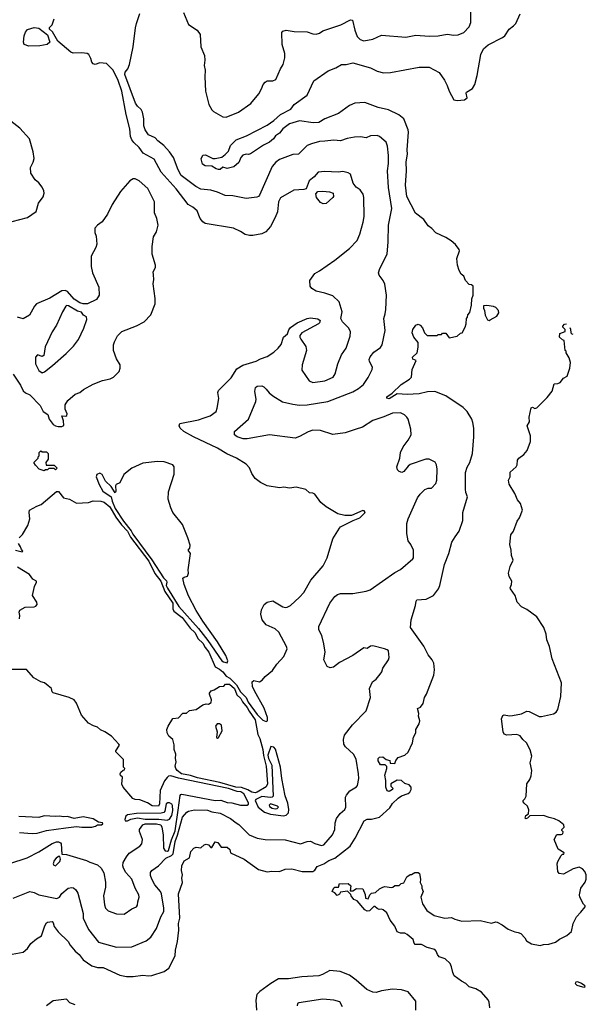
# Model space of a CAD drawing. Extents: x 1678759 to 1859541, y 384609 to 522867.
# Tile 391 of 466: x 1820144 to 1825250, y 430697 to 439579. Entities that reach past the tile are written whole.
import ezdxf

# ---------------------------------------------------------------- set-up
doc = ezdxf.new("R2010")
doc.units = 0

msp = doc.modelspace()

# ---------------------------------------------------------------- linework, layer by layer
at = {"layer": '0CON20XD'}
for points in [[(1821805, 435986.9), (1821860, 436005), (1821914.4, 436045.6), (1821924.3, 436075), (1821937, 436163), (1821930.8, 436215), (1821935.8, 436234.2), (1822050.2, 436349.8), (1822099.8, 436430.2), (1822155, 436463.3), (1822275, 436497.8), (1822315, 436520.5), (1822375, 436541.9), (1822435, 436580), (1822473.8, 436615), (1822500.7, 436649.3), (1822522.5, 436715), (1822557.5, 436745), (1822569.3, 436780.7), (1822585, 436803.3), (1822645, 436845.7), (1822735, 436884.2), (1822765, 436890), (1822830.5, 436880.5), (1822852.5, 436865), (1822846.7, 436845), (1822835.8, 436834.2), (1822687.5, 436755), (1822668.3, 436731.7), (1822667.5, 436715), (1822676.2, 436696.2), (1822721.2, 436631.2), (1822730, 436595), (1822690.8, 436465), (1822686.2, 436416.2), (1822751.1, 436321.1), (1822787, 436307), (1822895, 436322.2), (1822970, 436355), (1822986.2, 436385), (1823011.2, 436475), (1823043.3, 436555), (1823086.2, 436615), (1823120.8, 436725), (1823124, 436764), (1823108.8, 436795), (1823052.5, 436855), (1823037.5, 436885), (1823050, 436945), (1823024, 437035), (1822965, 437086.7), (1822895, 437111.9), (1822815, 437130.6), (1822776, 437155), (1822760.8, 437175), (1822757.5, 437225), (1822805, 437290), (1822846.7, 437313.3), (1822985, 437409.2), (1823115, 437514), (1823185, 437586.2), (1823210, 437645), (1823238.7, 437751.3), (1823246.9, 437805), (1823244, 437975), (1823238, 438005), (1823225, 438027.5), (1823213, 438043), (1823177, 438067), (1823150, 438105), (1823126, 438186), (1823105, 438198.8), (1823055, 438211.2), (1823015, 438203.8), (1822895, 438210), (1822835, 438202.5), (1822798.3, 438161.7), (1822753.3, 438125), (1822726.1, 438053.9), (1822705, 438046.7), (1822615, 438041.2), (1822495, 437972), (1822475.6, 437935), (1822465.7, 437845), (1822445, 437796.2), (1822404.4, 437715), (1822361.9, 437665), (1822325, 437647.3), (1822245, 437633.5), (1822215, 437632.2), (1822175, 437641.1), (1822135, 437668.5), (1822069.6, 437699.6), (1821815, 437739.6), (1821793.5, 437755), (1821769.4, 437785), (1821744, 437855), (1821705, 437887.1), (1821661.1, 437911.1), (1821552.6, 438052.6), (1821417.8, 438205), (1821355, 438320), (1821255.4, 438375.4), (1821221.9, 438425), (1821171.3, 438471.3), (1821155.5, 438495), (1821141.3, 438525), (1821137.6, 438595), (1821101.9, 438725), (1821064.8, 438935), (1821030.4, 439030.4), (1820986.8, 439125), (1820925, 439183.3), (1820865, 439189.2), (1820825, 439175.8), (1820805, 439181.2), (1820793.3, 439195), (1820785, 439230), (1820767.5, 439265), (1820753.3, 439273.3), (1820705, 439280), (1820625, 439276), (1820604.2, 439285), (1820488, 439385), (1820440.7, 439470.7), (1820413.3, 439495), (1820412.5, 439507.5), (1820437, 439533), (1820453.9, 439586.1)], [(1823728, 435265), (1823751.7, 435298.3), (1823795, 435340), (1823825, 435353.3), (1823855, 435353.8), (1823894, 435395), (1823904.2, 435425), (1823906.2, 435525), (1823900, 435565), (1823887.7, 435587.7), (1823835, 435613.8), (1823805, 435616.2), (1823663.9, 435566.1), (1823645, 435552.5), (1823605, 435502.5), (1823586.4, 435493.6), (1823565, 435502.5), (1823549.3, 435519.3), (1823541.2, 435545), (1823568.8, 435625), (1823574.3, 435675), (1823600, 435725), (1823646, 435785), (1823672.5, 435835), (1823668, 435885), (1823646, 435975), (1823634.2, 435995), (1823610.6, 436015), (1823575, 436032.3), (1823505, 436030.8), (1823425, 435995.5), (1823325, 435962.7), (1823233.3, 435903.3), (1823166.7, 435883.3), (1823077.4, 435852.6), (1822965, 435837.1), (1822855, 435873.3), (1822785, 435875.5), (1822745, 435862.7), (1822665, 435818.9), (1822625, 435805.6), (1822395, 435835.6), (1822195, 435798.2), (1822158.8, 435798.8), (1822103.8, 435815), (1822079.2, 435835), (1822079.2, 435865), (1822205, 435974.2), (1822272.9, 436135), (1822275.8, 436155), (1822262.9, 436225), (1822268.8, 436261.2), (1822285, 436273.8), (1822325, 436276.2), (1822345, 436268), (1822365, 436246), (1822392.4, 436212.4), (1822426.2, 436185), (1822512.6, 436132.6), (1822605, 436110), (1822665, 436102.7), (1822733.7, 436106.3), (1822920, 436135), (1823145, 436223.1), (1823197.6, 436252.4), (1823242.6, 436287.4), (1823285, 436350), (1823320, 436425), (1823322.5, 436445), (1823297.1, 436495), (1823294.3, 436515), (1823302.6, 436537.4), (1823335, 436581.2), (1823396.7, 436623.3), (1823409.2, 436645), (1823437.1, 436775), (1823424.4, 436885), (1823438.6, 436925), (1823444.2, 436964.2), (1823448.6, 437095), (1823433, 437193), (1823420, 437225), (1823382.5, 437275), (1823377.5, 437295), (1823388.6, 437335), (1823454.4, 437465), (1823464.4, 437575), (1823467.5, 437725), (1823496.7, 437875), (1823466.2, 438065), (1823458.2, 438215), (1823467, 438283), (1823467.2, 438352.8), (1823457, 438437), (1823445, 438473.3), (1823385.8, 438525.8), (1823365, 438534), (1823305, 438532.5), (1823265, 438512), (1823215, 438522.9), (1823161.9, 438518.1), (1823095, 438508.6), (1823035, 438486.9), (1822975, 438491.9), (1822895, 438484.4), (1822845, 438478.9), (1822775, 438460), (1822735, 438444.2), (1822655, 438366), (1822605, 438362.2), (1822485, 438319.4), (1822452.9, 438295), (1822418.6, 438255), (1822305, 437996.2), (1822295, 437984.4), (1822280.7, 437979.3), (1822185, 437967.5), (1822065, 437989.6), (1821995, 437993.8), (1821925, 438023.6), (1821865, 438040), (1821775, 438050.4), (1821731.1, 438075), (1821598.4, 438175), (1821571.8, 438225), (1821530.8, 438335), (1821495, 438388.5), (1821443.7, 438443.7), (1821388.9, 438485), (1821365, 438512), (1821305, 438541.2), (1821274, 438585), (1821261.7, 438621.7), (1821263.3, 438685), (1821250.8, 438745), (1821238.3, 438768.3), (1821205, 438798), (1821187.3, 438827.3), (1821090.5, 439085), (1821094.7, 439105), (1821117.7, 439135), (1821133.6, 439176.4), (1821165.3, 439334.7), (1821188.2, 439505), (1821195.3, 439545), (1821227.1, 439635)], [(1821620.6, 439645), (1821665, 439536.2), (1821742, 439485), (1821769.4, 439445), (1821775.7, 439335), (1821809.2, 439255), (1821812.5, 439215), (1821807.5, 439165), (1821814.3, 439124.3), (1821811.9, 439065), (1821819.4, 438935), (1821848.6, 438815), (1821875.5, 438765.5), (1821890.2, 438750.2), (1821975, 438702.5), (1822005, 438698.6), (1822114.5, 438745.5), (1822225.5, 438824.5), (1822298.7, 438911.3), (1822324.2, 438955), (1822336.9, 438993.1), (1822355, 439016.2), (1822375, 439028), (1822425, 439027.5), (1822450.9, 439039.1), (1822492.9, 439135), (1822516.9, 439175), (1822534.4, 439235), (1822533.6, 439275), (1822510, 439355), (1822507.7, 439462.3), (1822515, 439476), (1822545, 439484), (1822618.8, 439471.2), (1822735, 439470.6), (1822785, 439451.4), (1822815, 439447.1), (1822845, 439457.1), (1822875, 439477.8), (1823037, 439533), (1823125, 439578), (1823143.6, 439573.6), (1823164.2, 439485), (1823186.6, 439426.6), (1823211.4, 439401.4), (1823245, 439389.5), (1823325, 439404.4), (1823405, 439440), (1823625, 439421.4), (1823715, 439438.6), (1823835, 439430), (1823915, 439434.3), (1823995, 439447.1), (1824055, 439438.8), (1824095, 439442.9), (1824145.4, 439464.6), (1824194.2, 439515), (1824210.8, 439555), (1824208.8, 439655)], [(1823366.4, 439113.6), (1823421.2, 439101.2), (1823485, 439101.4), (1823745, 439150), (1823835, 439152), (1823925, 439103.3), (1823970.8, 439035), (1823997.5, 438985), (1824015, 438933.3), (1824057.3, 438857.3), (1824085, 438848.8), (1824153.8, 438856.2), (1824177.5, 438875), (1824166.7, 438915), (1824170, 438925), (1824225, 438959.2), (1824245.6, 438995), (1824266.9, 439075), (1824300.6, 439265), (1824324.6, 439315.4), (1824365, 439352.9), (1824495, 439418), (1824516, 439435), (1824555.6, 439494.4), (1824593, 439523), (1824614.3, 439545), (1824655, 439632)], [(1820225, 439339.7), (1820183.8, 439355), (1820177.9, 439375), (1820184.6, 439435), (1820195, 439466.1), (1820215, 439491.7), (1820275, 439507.7), (1820315, 439504.2), (1820393, 439443), (1820416, 439375), (1820390, 439355), (1820325, 439342.2), (1820225, 439339.7)], [(1820075, 431148.9), (1820175, 431167.5), (1820215, 431200), (1820244.6, 431245.4), (1820295, 431287.5), (1820340.9, 431315), (1820369.2, 431405), (1820385, 431430.8), (1820395, 431439.2), (1820435, 431443.8), (1820445, 431433.3), (1820455, 431400), (1820489.4, 431349.4), (1820580.6, 431265), (1820600, 431230), (1820643.9, 431175), (1820679.6, 431145), (1820715, 431097.7), (1820795, 431042.7), (1820845, 431027.8), (1820895, 431030.4), (1821045, 430960), (1821105, 430946.9), (1821165, 430946.9), (1821255, 430961.4), (1821305, 430952.5), (1821335, 430955.8), (1821445, 430994.3), (1821486.4, 431023.6), (1821546, 431135), (1821548.1, 431185), (1821566.7, 431265), (1821578.2, 431365), (1821575.3, 431425), (1821586.7, 431475), (1821576.1, 431695), (1821610, 431795), (1821606.2, 431835), (1821611.1, 431865), (1821600.9, 431905), (1821605, 431945.7), (1821625, 431990), (1821673, 432017), (1821686.9, 432075), (1821713.4, 432106.6), (1821735, 432113.6), (1821775, 432109.2), (1821805, 432135.4), (1821825, 432141.8), (1821844.6, 432134.6), (1821865, 432111.8), (1821875, 432111.5), (1821905, 432164), (1821928.2, 432158.2), (1821960, 432115), (1822015, 432114.2), (1822036.2, 432095), (1822043.2, 432063.2), (1822165.7, 432005.7), (1822295, 431911.8), (1822375, 431893.6), (1822415, 431898.9), (1822485, 431895.8), (1822535.9, 431915.9), (1822595, 431918.9), (1822690, 431895), (1822784.2, 431894.2), (1822805, 431906), (1822825, 431940), (1822886.2, 431965), (1822930, 431995), (1822984.7, 432015.3), (1823120.6, 432125), (1823167.1, 432195), (1823247.5, 432352.5), (1823275, 432366.7), (1823315, 432367.1), (1823386.7, 432385), (1823479.5, 432470.5), (1823505, 432507.5), (1823553.6, 432556.4), (1823585, 432577.5), (1823645, 432600), (1823659.3, 432610.7), (1823672.5, 432635), (1823672.5, 432655), (1823655, 432677.5), (1823615, 432690), (1823585, 432717.5), (1823545, 432720), (1823490, 432685), (1823490, 432665), (1823507, 432647), (1823502.5, 432635), (1823475, 432616.7), (1823455, 432622.5), (1823443.8, 432655), (1823442.5, 432715), (1823433.8, 432765), (1823452.5, 432825), (1823451.7, 432841.7), (1823436.4, 432856.4), (1823395, 432857.5), (1823375, 432893.8), (1823374.2, 432915), (1823385, 432926.7), (1823415, 432928.8), (1823445, 432906.7), (1823480, 432895), (1823481.7, 432871.7), (1823525, 432870), (1823532.5, 432895), (1823555, 432922.5), (1823615, 432946), (1823645, 432971.2), (1823684.2, 433055), (1823694, 433106), (1823712.5, 433145), (1823713.3, 433175), (1823743.9, 433226.1), (1823751.2, 433255), (1823737.5, 433295), (1823740.7, 433320.7), (1823730, 433365), (1823755, 433377.5), (1823779.2, 433410.8), (1823790.6, 433465), (1823808.6, 433495), (1823875.8, 433665), (1823881.1, 433715), (1823876.5, 433775), (1823861.1, 433805), (1823825, 433850), (1823785, 433927.5), (1823665.7, 434095), (1823670.5, 434165), (1823711.2, 434295), (1823715.9, 434334.1), (1823723.3, 434345), (1823806.8, 434353.2), (1823855.6, 434374.4), (1823874.2, 434385.8), (1823919.2, 434445), (1823930.6, 434475), (1823972.5, 434665), (1824011.1, 434765), (1824038.9, 434865), (1824067.1, 434915), (1824105.8, 434965), (1824137.9, 435062.1), (1824137.1, 435135), (1824179.2, 435275), (1824164.3, 435315), (1824160.6, 435345), (1824161.9, 435495), (1824175, 435542.5), (1824200, 435585), (1824224.2, 435665), (1824236.9, 435815), (1824235.6, 435895), (1824228.6, 435945), (1824217.1, 435975), (1824175, 436043.8), (1824139.3, 436079.3), (1823985.5, 436185.5), (1823886.1, 436223.9), (1823817.6, 436222.4), (1823745, 436203.1), (1823635, 436199.1), (1823546.8, 436203.2), (1823475, 436159.4), (1823452, 436165), (1823451.7, 436178.3), (1823500.3, 436209.7), (1823582.6, 436287.4), (1823657.5, 436335), (1823673.3, 436355), (1823680, 436425), (1823716.7, 436505), (1823688.3, 436518.3), (1823684.2, 436535), (1823726.1, 436573.9), (1823736.1, 436626.1), (1823736.2, 436666.2), (1823695, 436716.7), (1823680, 436755), (1823686.2, 436785), (1823715, 436823.3), (1823735, 436832.5), (1823753, 436823), (1823775, 436800), (1823793, 436753), (1823815, 436730), (1823905, 436730), (1823915, 436740), (1823945, 436740), (1823955, 436750), (1823985, 436750), (1824015, 436710), (1824087, 436723), (1824115, 436750), (1824130, 436755), (1824157.5, 436805), (1824167.5, 436835), (1824170, 436885), (1824180, 436895), (1824183, 436917), (1824201.7, 436938.3), (1824216.7, 437005), (1824218.3, 437061.7), (1824230, 437095), (1824230, 437175), (1824217, 437187), (1824195, 437190), (1824162.5, 437225), (1824147.5, 437265), (1824123.3, 437285), (1824105, 437317.5), (1824090, 437365), (1824083.8, 437425), (1824106.1, 437493.9), (1824103.8, 437505), (1824071.4, 437551.4), (1824033, 437583), (1823985, 437614), (1823894, 437655), (1823856.6, 437696.6), (1823825, 437720), (1823785, 437778), (1823710.6, 437835), (1823634.1, 437984.1), (1823619.3, 438085), (1823630.5, 438215), (1823626.8, 438296.8), (1823638.2, 438365), (1823635.5, 438405.5), (1823647.3, 438565), (1823644.4, 438585), (1823604.6, 438684.6), (1823561.1, 438721.1), (1823467.2, 438767.2), (1823375, 438787.3), (1823255, 438831.9), (1823164.3, 438825.7), (1823115, 438805.7), (1823017, 438733), (1822893.8, 438686.2), (1822838.6, 438651.4), (1822788.8, 438648.8), (1822665, 438667.5), (1822575, 438640.8), (1822515, 438595.8), (1822485.3, 438554.7), (1822449.2, 438530.8), (1822430.5, 438505), (1822394.3, 438475), (1822341.6, 438448.4), (1822225, 438368.8), (1822205, 438363.3), (1822185, 438367.5), (1822155, 438357.5), (1822137.5, 438335), (1822119.3, 438290.7), (1822075, 438253.3), (1822015, 438237.5), (1821975, 438247.5), (1821951.7, 438228.3), (1821935, 438227.5), (1821915, 438232.5), (1821875, 438257.5), (1821815, 438260), (1821790, 438275), (1821780, 438325), (1821795, 438357.5), (1821819.3, 438359.3), (1821885, 438327.5), (1821905, 438326.7), (1821965, 438340), (1821995, 438362.5), (1822025, 438392.5), (1822043.8, 438445), (1822094, 438496), (1822188.9, 438531.1), (1822372.8, 438627.2), (1822435, 438669.2), (1822495, 438724.2), (1822587.3, 438772.7), (1822617.2, 438812.8), (1822735, 438898.8), (1822795, 439028.8), (1822925, 439118.8), (1822992.5, 439145), (1823045, 439175.7), (1823085, 439175.8), (1823145, 439190), (1823305, 439145.6), (1823366.4, 439113.6)], [(1820075, 437757.8), (1820215, 437794.5), (1820292.4, 437847.6), (1820314.6, 437925), (1820355, 437982.5), (1820365.5, 438015), (1820362.5, 438035), (1820345, 438068.6), (1820315, 438107.1), (1820282.9, 438135), (1820243.1, 438195), (1820242.2, 438245), (1820266.1, 438293.9), (1820272.8, 438327.2), (1820266.7, 438386.7), (1820231.8, 438505), (1820145, 438601.9), (1820064.7, 438664.7)], [(1820085, 436380.2), (1820151.7, 436281.7), (1820175, 436230.9), (1820195, 436211.9), (1820234.1, 436194.1), (1820329.2, 436099.2), (1820354.9, 436045), (1820396.4, 436016.4), (1820409.6, 435975), (1820445, 435926.6), (1820465, 435914.1), (1820489.5, 435910.5), (1820525, 435909.2), (1820541.4, 435918.6), (1820539.9, 435959.9), (1820523.8, 436005), (1820558.8, 436001.2), (1820570, 436010), (1820571.2, 436025), (1820554.4, 436065), (1820554, 436105), (1820577.5, 436145), (1820645, 436200), (1820685, 436216.7), (1820717.7, 436242.3), (1820805, 436290), (1820890, 436325), (1820959.3, 436340.7), (1820990, 436355), (1821040, 436405), (1821050, 436435), (1821050, 436465), (1821015, 436520), (1820990, 436595), (1820990, 436645), (1820998.3, 436671.7), (1821025, 436727.5), (1821063.9, 436766.1), (1821195, 436817.5), (1821266.1, 436853.9), (1821325, 436917.5), (1821363.9, 437016.1), (1821363.9, 437063.9), (1821348, 437195), (1821353.8, 437235), (1821348.3, 437278.3), (1821346.7, 437305), (1821366.7, 437345), (1821368.8, 437365), (1821337, 437463), (1821337, 437533), (1821350.7, 437619.3), (1821377.5, 437665), (1821392.5, 437725), (1821380, 437785), (1821358, 437838), (1821360, 437935), (1821297.1, 438055), (1821220, 438125), (1821185, 438144), (1821165, 438143.8), (1821135, 438126), (1821051.4, 438028.6), (1820976.8, 437913.2), (1820935.5, 437824.5), (1820885.7, 437755), (1820843.5, 437726.5), (1820821.6, 437698.4), (1820821.7, 437658.3), (1820832.5, 437625), (1820839.7, 437555), (1820830.9, 437525), (1820789.2, 437445), (1820788, 437352), (1820799, 437295), (1820855.8, 437165), (1820860.1, 437095), (1820835, 437056.2), (1820755.4, 437015), (1820715.4, 437015.4), (1820685, 437026.3), (1820635, 437059.5), (1820575, 437128.7), (1820555, 437135.9), (1820525, 437133.3), (1820415, 437066.7), (1820295, 437014.5), (1820277.5, 436995), (1820230.8, 436915), (1820175, 436881.1), (1820125, 436895.5)], [(1822879.3, 437919.3), (1822855, 437928.8), (1822817.5, 437975), (1822813, 438007), (1822831.7, 438028.3), (1822875, 438033.3), (1822936.4, 438026.4), (1822967.5, 438015), (1822972.5, 437985), (1822966.1, 437973.9), (1822905, 437921.2), (1822879.3, 437919.3)], [(1820345, 436393.1), (1820367.6, 436402.4), (1820440.3, 436459.7), (1820563.2, 436566.8), (1820627.4, 436632.6), (1820675, 436693.8), (1820721.4, 436795), (1820749.4, 436875), (1820745, 436900), (1820720, 436915), (1820701.4, 436941.4), (1820665, 436948.8), (1820585, 436998.9), (1820565, 437001.2), (1820558.8, 436995), (1820528.8, 436945), (1820475.8, 436825), (1820437.3, 436762.7), (1820373.4, 436626.6), (1820361.2, 436548.8), (1820345, 436541.2), (1820305, 436555.4), (1820285.5, 436535), (1820286, 436475), (1820315.6, 436415), (1820345, 436393.1)], [(1824375, 436866.7), (1824385, 436871.2), (1824445, 436904), (1824462.9, 436935), (1824458.6, 436955), (1824435, 436983.3), (1824415, 436992.5), (1824355, 437000), (1824325, 436997.5), (1824323, 436977), (1824333.3, 436955), (1824337.5, 436915), (1824360.7, 436870.7), (1824375, 436866.7)], [(1823895.9, 431175.9), (1823885, 431190), (1823815, 431210), (1823765, 431236.2), (1823707.5, 431237.5), (1823698.3, 431248.3), (1823690.5, 431280.5), (1823636.1, 431326.1), (1823615, 431338.8), (1823575, 431340), (1823545, 431351.2), (1823525, 431402.5), (1823483.3, 431455), (1823453.3, 431523.3), (1823420.7, 431550.7), (1823405, 431556.7), (1823383, 431553), (1823365, 431560), (1823345, 431580), (1823335, 431580), (1823295, 431540), (1823275, 431537.5), (1823255, 431550), (1823185, 431630), (1823153.6, 431643.6), (1823130, 431675), (1823128.3, 431688.3), (1823098.3, 431718.3), (1823035, 431707.5), (1823025, 431690), (1823005, 431677.5), (1822982.7, 431702.7), (1822961.2, 431715), (1822975, 431746.7), (1822985, 431753.3), (1823016.4, 431753.6), (1823025, 431787.5), (1823055, 431782.5), (1823105, 431787.5), (1823127, 431767), (1823121.7, 431721.7), (1823145, 431720), (1823178.3, 431741.7), (1823235, 431737.5), (1823257, 431687), (1823260, 431655), (1823285, 431650), (1823300, 431685), (1823315, 431700), (1823350, 431705), (1823385, 431737.5), (1823415, 431753.3), (1823435, 431760), (1823495, 431750), (1823507, 431753), (1823525, 431770), (1823565, 431770), (1823583, 431787), (1823605, 431792.5), (1823633.6, 431846.4), (1823663.3, 431866.7), (1823675, 431867.5), (1823705, 431886.7), (1823735, 431886.2), (1823745.7, 431875.7), (1823756.7, 431825), (1823753.3, 431795), (1823767.5, 431765), (1823767.5, 431745), (1823778.8, 431715), (1823760, 431665), (1823773.6, 431603.6), (1823814.3, 431544.3), (1823877.7, 431497.7), (1823974.3, 431474.3), (1824035, 431478.8), (1824064.2, 431464.2), (1824128.3, 431448.3), (1824293.9, 431453.9), (1824395, 431428.8), (1824435, 431440), (1824448.3, 431438.3), (1824493.3, 431415), (1824545, 431376.2), (1824605, 431350), (1824636.1, 431346.1), (1824660, 431335), (1824696.4, 431296.4), (1824710.7, 431270.7), (1824755, 431243.3), (1824835, 431227.5), (1824865, 431237.5), (1824911.7, 431238.3), (1824971.7, 431258.3), (1825010, 431285), (1825075, 431317.5), (1825117.5, 431355), (1825132.5, 431425), (1825163, 431487), (1825200.7, 431529.3), (1825240, 431575), (1825240, 431585), (1825225, 431600), (1825192.3, 431662.3), (1825188.8, 431685), (1825200, 431745), (1825239.7, 431800.3), (1825249.2, 431825), (1825250, 431865), (1825236.2, 431895), (1825215, 431920), (1825185, 431933.3), (1825132.3, 431917.7), (1825045, 431870), (1825005, 431877.5), (1824992.5, 431895), (1824987.5, 431965), (1824993.6, 431986.4), (1825025, 432040), (1825035, 432050), (1825048.3, 432051.7), (1825050, 432065), (1824997, 432097), (1824960, 432185), (1824985, 432230), (1825025, 432227.5), (1825040, 432235), (1825041.7, 432251.7), (1825030, 432265), (1825030, 432275), (1825050, 432295), (1825047.5, 432315), (1825002.3, 432352.3), (1824965, 432371.2), (1824915, 432382), (1824865, 432401.2), (1824742.5, 432397.5), (1824720, 432375), (1824705, 432370), (1824700, 432375), (1824705, 432400), (1824730, 432415), (1824731.7, 432451.7), (1824720, 432485), (1824690.7, 432510.7), (1824680, 432525), (1824680, 432535), (1824695, 432550), (1824706.7, 432575), (1824713.3, 432685), (1824742.5, 432725), (1824753, 432757), (1824758.8, 432805), (1824743.3, 432875), (1824750.7, 432899.3), (1824760, 432935), (1824743.6, 432993.6), (1824710, 433055), (1824676.7, 433085), (1824655, 433117.5), (1824625, 433130), (1824535, 433124), (1824511.2, 433135), (1824502, 433155), (1824486.4, 433273.6), (1824497, 433303), (1824510.7, 433309.3), (1824559.3, 433299.3), (1824585, 433301.2), (1824665, 433316.2), (1824715, 433341.2), (1824735, 433338.8), (1824825, 433292), (1824845, 433292), (1824955, 433318.8), (1824978.3, 433331.7), (1824995, 433356.7), (1825020.6, 433475), (1825027.4, 433597.4), (1824942, 433815), (1824917.1, 433925), (1824894.3, 433985), (1824889.2, 434035), (1824868.6, 434095), (1824805, 434192), (1824715, 434258.8), (1824665, 434282), (1824626.2, 434325), (1824608, 434385), (1824566.2, 434445), (1824563.3, 434455), (1824576.7, 434485), (1824578.8, 434515), (1824555.8, 434555.8), (1824547.5, 434585), (1824563.6, 434646.4), (1824590, 434705), (1824576.2, 434745), (1824574, 434795), (1824560, 434845), (1824568.8, 434931.2), (1824593.3, 434965), (1824627.5, 435055), (1824646.7, 435085), (1824676.2, 435155), (1824656, 435215), (1824628.9, 435248.9), (1824606, 435305), (1824555, 435388.8), (1824550.4, 435425), (1824562.5, 435455), (1824563.8, 435496.2), (1824616.7, 435545), (1824626.1, 435563.9), (1824631.2, 435605), (1824643.3, 435625), (1824688.3, 435658.3), (1824716.1, 435693.9), (1824746.7, 435775), (1824747.5, 435825), (1824716.7, 435915), (1824739.3, 435950.7), (1824736.7, 435995), (1824753, 436077), (1824765, 436082.5), (1824785, 436072.5), (1824805, 436077.5), (1824898.3, 436171.7), (1824941.2, 436228.8), (1824960, 436295), (1824995, 436297.5), (1825013.6, 436306.4), (1825043.6, 436346.4), (1825077.7, 436362.3), (1825102.5, 436435), (1825106.4, 436486.4), (1825095, 436530), (1825070, 436575), (1825068.3, 436588.3), (1825060, 436595), (1825050, 436685), (1825035, 436690), (1825010, 436715), (1825011.7, 436748.3), (1825060, 436765), (1825060, 436785), (1825040, 436805), (1825040, 436815), (1825055, 436832.5), (1825071.7, 436836.7)], [(1825100.7, 436801.2), (1825107.5, 436787.2), (1825110, 436755), (1825120, 436745), (1825130, 436742.9)], [(1820138.9, 434905), (1820169.6, 434935), (1820218.1, 435015), (1820236.3, 435075), (1820228.9, 435135), (1820232, 435155), (1820298.3, 435191.7), (1820336.4, 435205), (1820475, 435323.8), (1820495, 435323.3), (1820537.5, 435265), (1820593.5, 435253.5), (1820655, 435216.4), (1820762.5, 435225), (1820805, 435238.2), (1820874.8, 435235.2), (1820905, 435227.5), (1820955, 435184.8), (1821010.1, 435090.1), (1821062.1, 435022.1), (1821115, 434966.4), (1821142.6, 434912.6), (1821307.3, 434695), (1821363.1, 434583.1), (1821414.3, 434515), (1821450.8, 434420.8), (1821523.8, 434315), (1821524.4, 434265), (1821533.5, 434245), (1821606.6, 434186.6), (1821681, 434091), (1821721.4, 434051.4), (1821751.7, 433995), (1821795.4, 433955.4), (1821815, 433917.1), (1821847.8, 433875), (1821905, 433742.1), (1821945, 433721.2), (1821974.5, 433695), (1822006, 433656), (1822038.6, 433638.6), (1822097.7, 433577.7), (1822135, 433516.1), (1822184.7, 433464.7), (1822203.7, 433423.7), (1822285, 433311.2), (1822335, 433259.2), (1822365, 433249.4), (1822376.9, 433253.1), (1822378.3, 433285), (1822348.5, 433368.5), (1822259.7, 433525), (1822243.3, 433565), (1822240, 433605), (1822255, 433616.7), (1822305, 433607.5), (1822329.7, 433620.3), (1822355, 433653.3), (1822421.7, 433708.3), (1822460, 433765), (1822523.3, 433835), (1822553.3, 433905), (1822548.8, 433925), (1822480, 434055), (1822445, 434083.8), (1822365, 434121.2), (1822330, 434165), (1822316.2, 434215), (1822323.8, 434255), (1822347.5, 434305), (1822375, 434323.3), (1822425, 434336.7), (1822515, 434283.3), (1822535, 434276.7), (1822555, 434278.8), (1822583.3, 434295), (1822665, 434368.8), (1822705, 434413.3), (1822768.3, 434521.7), (1822878.3, 434651.7), (1822913.8, 434725), (1822964.4, 434895.6), (1823025, 434992.5), (1823036.4, 435003.6), (1823148.3, 435061.7), (1823210, 435085), (1823257, 435133), (1823249.3, 435149.3), (1823235, 435152.5), (1823135, 435107.5), (1823075, 435106.7), (1823012.3, 435122.3), (1822905, 435185.8), (1822858.8, 435225), (1822805, 435300), (1822785, 435308.8), (1822755, 435311.2), (1822721.7, 435341.7), (1822635, 435361.2), (1822575, 435354), (1822525, 435362), (1822483.9, 435356.1), (1822375, 435374.3), (1822313, 435403), (1822265, 435440), (1822234.5, 435484.5), (1822215.5, 435535.5), (1822185, 435569.2), (1822096.2, 435625), (1822011.7, 435661.7), (1821925, 435714.4), (1821708.8, 435815), (1821623.7, 435863.7), (1821591.2, 435895), (1821580, 435915), (1821587.5, 435935), (1821755, 435968.9), (1821805, 435986.9)], [(1820365, 435510), (1820320, 435525), (1820285, 435560), (1820270, 435585), (1820310, 435625), (1820310, 435635), (1820320, 435645), (1820320, 435675), (1820335, 435690), (1820345, 435680), (1820385, 435680), (1820400, 435665), (1820400, 435615), (1820380, 435585), (1820381.7, 435561.7), (1820455, 435560), (1820480, 435535), (1820465, 435520), (1820455, 435530), (1820405, 435530), (1820395, 435520), (1820375, 435520), (1820365, 435510)], [(1822015, 433778), (1822019.6, 433795), (1822002.1, 433845), (1821925.7, 433965.7), (1821795, 434152.2), (1821735, 434251), (1821665, 434382.5), (1821625.8, 434485), (1821615, 434540), (1821625, 434550), (1821655, 434560), (1821664.2, 434585), (1821660.8, 434615), (1821682, 434765), (1821662.5, 434795), (1821677.7, 434812.3), (1821679.3, 434839.3), (1821660, 434905), (1821610, 435025), (1821524.5, 435134.5), (1821505.8, 435175), (1821482.9, 435255), (1821485, 435320), (1821535, 435480), (1821536.1, 435546.1), (1821525, 435562.5), (1821445, 435590), (1821385, 435592.5), (1821255, 435577.5), (1821155, 435533.3), (1821083.8, 435475), (1821045, 435402.5), (1821012.5, 435385), (1821007, 435373), (1821010, 435325), (1821005, 435310), (1820968.3, 435368.3), (1820916.4, 435415), (1820886.3, 435476.3), (1820865, 435487), (1820838.9, 435475), (1820832.7, 435455), (1820859.2, 435385), (1820891.8, 435325), (1820969.2, 435275), (1820975.9, 435235), (1821005, 435168.4), (1821079.5, 435055), (1821148.4, 434968.4), (1821162.3, 434937.7), (1821335.8, 434705.8), (1821441.1, 434545), (1821467.3, 434517.3), (1821470.8, 434505), (1821464.7, 434475), (1821475, 434450), (1821576.7, 434286.7), (1821756.1, 434086.1), (1821839.2, 433979.2), (1821964.2, 433795), (1821980.8, 433785), (1822015, 433778)], [(1820085.7, 431654.3), (1820235, 431714.2), (1820275, 431704.2), (1820315, 431684.6), (1820477.2, 431652.8), (1820502.5, 431665), (1820524.6, 431695.4), (1820581.2, 431745), (1820615, 431751.4), (1820627.9, 431747.9), (1820650.3, 431730.3), (1820668.3, 431698.3), (1820716.7, 431515), (1820716.7, 431475), (1820765, 431372.5), (1820855, 431258.6), (1821015, 431211.9), (1821153, 431217), (1821285, 431268.8), (1821326.8, 431303.2), (1821378.2, 431381.8), (1821414.4, 431485), (1821443.5, 431535), (1821442.7, 431565), (1821422.3, 431695), (1821412.7, 431715), (1821362.5, 431775), (1821334.4, 431825), (1821322.3, 431857.7), (1821322, 431885), (1821333.3, 431905), (1821395, 431945.8), (1821460, 432015), (1821511.4, 432038.6), (1821526.2, 432053.8), (1821545, 432166.2), (1821567.4, 432222.6), (1821610, 432385), (1821649.3, 432430.7), (1821665, 432440.6), (1821718.3, 432451.7), (1821835, 432448), (1821874.5, 432434.5), (1821951.1, 432421.1), (1822042.8, 432372.8), (1822095.5, 432335.5), (1822119.8, 432319.8), (1822210.8, 432225), (1822285.3, 432195.3), (1822355, 432182.9), (1822535, 432181.4), (1822675, 432144), (1822734.4, 432165.6), (1822765, 432169.5), (1822805, 432147.5), (1822865, 432130), (1822885, 432135.8), (1822964.3, 432225), (1822984.3, 432275), (1822987.3, 432335), (1822997.9, 432372.1), (1823032.4, 432417.6), (1823074.1, 432455.9), (1823083.8, 432475), (1823080.8, 432565), (1823088, 432585), (1823118.3, 432621.7), (1823180.5, 432659.5), (1823188.8, 432671.2), (1823200.6, 432735), (1823197.8, 432775), (1823175, 432907.5), (1823152, 432955), (1823080.3, 433020.3), (1823066.2, 433045), (1823062, 433085), (1823072, 433125), (1823143.2, 433216.8), (1823266.1, 433343.9), (1823306.7, 433465), (1823297.5, 433545), (1823322.5, 433605), (1823355, 433630), (1823393.3, 433675), (1823406.7, 433695), (1823415, 433730), (1823466.7, 433803.3), (1823472.5, 433825), (1823467.5, 433885), (1823456.1, 433896.1), (1823430, 433905), (1823325, 433931.2), (1823305, 433927.5), (1823275, 433907.5), (1823245, 433912.5), (1823146.7, 433845), (1823025, 433780), (1822971.2, 433738.8), (1822942.3, 433732.3), (1822913.8, 433745), (1822883.4, 433803.4), (1822895.7, 433875), (1822885, 433950), (1822865.7, 434025), (1822840.8, 434075), (1822839.2, 434105), (1822937.8, 434315), (1822984.6, 434375.4), (1823006.6, 434393.4), (1823035, 434404.2), (1823145, 434404.4), (1823265, 434424.4), (1823303.6, 434436.4), (1823525, 434593.1), (1823575, 434619.2), (1823687.5, 434715), (1823692.5, 434725), (1823692.5, 434795), (1823667.5, 434845), (1823643.3, 434876.7), (1823632.5, 434945), (1823632.5, 435035), (1823644.5, 435075.5), (1823728, 435265)], [(1820105, 434792.5), (1820165, 434780), (1820172.5, 434785), (1820158.8, 434798.8), (1820151.1, 434825), (1820133.1, 434853.1)], [(1820143.3, 434175), (1820146.4, 434203.6), (1820138.8, 434235), (1820145, 434252.5), (1820191.7, 434278.3), (1820275, 434281.9), (1820290.3, 434289.7), (1820300, 434305), (1820298.8, 434325), (1820260.5, 434385), (1820277.5, 434465), (1820296.5, 434505), (1820294.4, 434515), (1820263.5, 434533.5), (1820232.9, 434575), (1820125, 434641.2)], [(1820055, 431965.8), (1820210.7, 432019.3), (1820316.9, 432073.1), (1820435, 432148), (1820475, 432163.8), (1820495, 432163.8), (1820512.5, 432155), (1820516.1, 432146.1), (1820525, 432050), (1820565, 432049.2), (1820745, 431995.6), (1820775, 431978.1), (1820845, 431955.6), (1820879.2, 431925), (1820902.4, 431882.4), (1820917.9, 431797.9), (1820916.7, 431755), (1820898.1, 431675), (1820906.9, 431595), (1820917.5, 431565), (1820939.7, 431539.7), (1821015, 431514.2), (1821085, 431510), (1821155, 431557.5), (1821195, 431576.2), (1821205, 431592.5), (1821209.4, 431620.6), (1821219.4, 431665), (1821217.1, 431685), (1821184.3, 431745), (1821152.9, 431825), (1821100.6, 431885), (1821078.9, 431925), (1821072.7, 431945), (1821077.7, 431975), (1821105, 432027.1), (1821130.1, 432059.9), (1821225, 432122.5), (1821244.5, 432145), (1821250.4, 432185), (1821222.9, 432255), (1821222.7, 432275), (1821253.8, 432315), (1821275.5, 432324.5), (1821375.5, 432324.5), (1821416.8, 432315), (1821426, 432295), (1821435.5, 432225), (1821438.9, 432105), (1821455, 432080.5), (1821475, 432079.1), (1821485, 432084.6), (1821510.6, 432179.4), (1821545, 432263.4), (1821572.5, 432447.5), (1821590.5, 432579.5), (1821595, 432588.6), (1821605, 432591.6), (1821905, 432536.7), (1821955, 432539.9), (1822015, 432517.4), (1822055, 432514.7), (1822133.8, 432495), (1822195, 432493.3), (1822205, 432502), (1822205.4, 432515.4), (1822162.4, 432595), (1822135.4, 432615), (1822105, 432618), (1822025, 432644.4), (1821575, 432736), (1821505, 432756.8), (1821485.3, 432754.7), (1821473, 432743), (1821447.8, 432712.2), (1821409.6, 432625), (1821403, 432507), (1821395, 432483.1), (1821337.7, 432487.7), (1821295, 432513.3), (1821225, 432542.5), (1821185, 432543.3), (1821162.5, 432555), (1821077, 432657), (1821063.6, 432683.6), (1821070, 432745), (1821051.7, 432761.7), (1821050, 432775), (1821055, 432790), (1821075, 432810), (1821088.3, 432811.7), (1821090, 432825), (1821080, 432835), (1821080, 432905), (1821010, 432975), (1821010, 432985), (1821042.5, 433035), (1821037.5, 433045), (1820970, 433115), (1820910, 433155), (1820872.3, 433172.3), (1820845, 433198.2), (1820808.6, 433208.6), (1820763.3, 433233.3), (1820700.8, 433305), (1820655, 433412.5), (1820633.8, 433445), (1820588.8, 433465), (1820445, 433506.2), (1820436.2, 433515), (1820429.1, 433545), (1820399.5, 433569.5), (1820366.7, 433596.7), (1820335, 433606.7), (1820271.3, 433641.3), (1820205, 433716.1), (1820075, 433716.1)], [(1822265, 432604.8), (1822235, 432610), (1822200.5, 432630.5), (1822141.4, 432651.4), (1822091.5, 432655), (1821947.4, 432697.4), (1821745, 432740), (1821681.9, 432761.9), (1821602.5, 432775), (1821562, 432805), (1821552, 432825), (1821544.4, 432845), (1821552.7, 432885), (1821546.9, 432915), (1821551.9, 432955), (1821535.4, 432995), (1821536.6, 433036.6), (1821524.6, 433085), (1821489.2, 433115), (1821472.7, 433145), (1821470, 433175), (1821480.4, 433205), (1821525, 433274.7), (1821575, 433280), (1821615, 433322.9), (1821647.1, 433322.9), (1821673.1, 433346.9), (1821733.3, 433355), (1821795, 433397.5), (1821825, 433406.2), (1821846.4, 433403.6), (1821868.3, 433418.3), (1821871.2, 433445), (1821853.3, 433495), (1821854, 433505), (1821870.8, 433525), (1821896.8, 433533.2), (1821945, 433563.3), (1821983.3, 433566.7), (1822000, 433585), (1822033.8, 433585), (1822078.4, 433545), (1822100.3, 433490.3), (1822135.8, 433455), (1822150.9, 433425), (1822194, 433375), (1822210.6, 433340.6), (1822265, 433262.8), (1822291.2, 433131.2), (1822308.3, 433095), (1822335.2, 432995), (1822341.1, 432941.1), (1822366.2, 432845), (1822377.3, 432685), (1822365, 432660), (1822285, 432610.7), (1822265, 432604.8)], [(1821925, 433097.5), (1821935, 433103.3), (1821968.8, 433165), (1821962.5, 433215), (1821945, 433227.5), (1821923.9, 433226.1), (1821907.5, 433205), (1821922, 433155), (1821917.5, 433105), (1821925, 433097.5)], [(1822522.5, 432397.5), (1822545, 432401.9), (1822566.7, 432423.3), (1822569.6, 432455), (1822561.2, 432511.2), (1822535, 432578.1), (1822505.1, 432735), (1822492.9, 432835), (1822449.5, 432999.5), (1822435, 433015.5), (1822405.9, 433024.1), (1822380.7, 432945), (1822387, 432915), (1822416.7, 432855), (1822427.7, 432575), (1822420.4, 432565), (1822405, 432562.2), (1822325, 432571.5), (1822270.9, 432545), (1822266.8, 432535), (1822292.2, 432475), (1822351.1, 432431.1), (1822403.3, 432413.3), (1822522.5, 432397.5)], [(1821115, 432352.5), (1821144.2, 432365.8), (1821205, 432378.9), (1821275, 432368.4), (1821396.4, 432366.4), (1821471.7, 432358.3), (1821495, 432366.7), (1821515, 432401.2), (1821524.5, 432444.5), (1821520.3, 432490.3), (1821515, 432501.2), (1821495, 432513.8), (1821480, 432515), (1821465, 432506.7), (1821451.7, 432438.3), (1821442.3, 432427.7), (1821419.9, 432420.1), (1821195, 432419.7), (1821115, 432405.6), (1821100, 432395), (1821090, 432365), (1821093, 432353), (1821115, 432352.5)], [(1822445, 432459.6), (1822465, 432463.5), (1822476.7, 432475), (1822465.8, 432485.8), (1822405, 432505.4), (1822391.9, 432495), (1822395, 432480.8), (1822419.2, 432465), (1822445, 432459.6)], [(1820142.9, 432247.1), (1820255, 432238.4), (1820301.2, 432241.2), (1820385, 432263.7), (1820560.8, 432289.2), (1820655, 432300), (1820703.9, 432293.9), (1820792.5, 432295), (1820827.5, 432305), (1820845, 432317.5), (1820880, 432315), (1820892.5, 432325), (1820890, 432335), (1820855, 432340), (1820805, 432370), (1820715, 432387.3), (1820635, 432372.2), (1820575, 432391.1), (1820535, 432388.7), (1820505, 432394.7), (1820465, 432390.9), (1820364.2, 432395.8), (1820315, 432382.5), (1820135, 432390.9)], [(1820465, 431946.7), (1820475, 431953.8), (1820505.8, 431985), (1820511.2, 432005), (1820505, 432030), (1820495, 432030), (1820472.5, 432015), (1820453.8, 431995), (1820446.7, 431965), (1820451.7, 431951.7), (1820465, 431946.7)], [(1824380.8, 430665), (1824376, 430715), (1824365, 430737.5), (1824305, 430806.2), (1824255, 430837.5), (1824193.8, 430855), (1824165, 430884.2), (1824125, 430905.6), (1824059.4, 430955), (1824046.2, 430985), (1824036.5, 431036.5), (1824022, 431065), (1823978.3, 431108.3), (1823925, 431126.2), (1823908.8, 431145), (1823895.9, 431175.9)], [(1823714, 430645), (1823714.1, 430724.1), (1823645, 430808.8), (1823585, 430826.2), (1823505, 430834), (1823405, 430819.2), (1823355, 430802.9), (1823325, 430806.7), (1823270.9, 430830.9), (1823176, 430915), (1823115, 430959.2), (1823032.3, 430992.3), (1822938.3, 431001.7), (1822872.5, 430965), (1822840, 430955), (1822685, 430945.8), (1822565, 430927.5), (1822475, 430925.7), (1822405.7, 430884.3), (1822307.7, 430812.3), (1822282, 430785), (1822270.8, 430735), (1822278.8, 430645)], [(1825235, 430852.5), (1825240, 430855), (1825237.5, 430865), (1825207.5, 430885), (1825175, 430901.2), (1825155, 430897.5), (1825151.2, 430885), (1825165, 430870), (1825215, 430853.3), (1825235, 430852.5)], [(1820645, 430690.9), (1820595, 430711.8), (1820565, 430742.5), (1820445, 430728.2), (1820385, 430684.7)], [(1823053.3, 430675), (1823029.1, 430719.1), (1822975, 430734.3), (1822875, 430742.9), (1822658.3, 430711.7), (1822647.5, 430705), (1822643.6, 430683.6)]]:
    msp.add_lwpolyline(points, dxfattribs=at)

doc.saveas('drawing.dxf')
